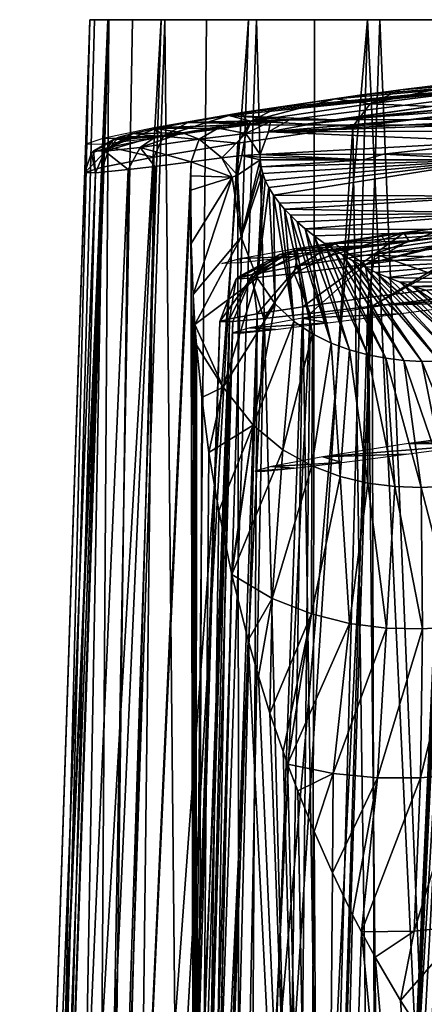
# Model space of a CAD drawing. Header units: millimetres. Extents: x -198 to 325, y 0 to 239.
# Tile 278 of 468: x 278 to 284, y 64 to 78. Entities that reach past the tile are written whole.
import ezdxf

# ---------------------------------------------------------------- set-up
doc = ezdxf.new("R2010")
doc.units = ezdxf.units.MM
doc.header["$LTSCALE"] = 65.185185
for name, color, linetype in [('1368', 7, 'CONTINUOUS'), ('1369', 7, 'CONTINUOUS'), ('1370', 7, 'CONTINUOUS'), ('1371', 7, 'CONTINUOUS'), ('1372', 7, 'CONTINUOUS'), ('851', 7, 'CONTINUOUS'), ('853', 7, 'CONTINUOUS'), ('854', 7, 'CONTINUOUS'), ('855', 7, 'CONTINUOUS'), ('859', 7, 'CONTINUOUS'), ('862', 7, 'CONTINUOUS'), ('868', 7, 'CONTINUOUS'), ('869', 7, 'CONTINUOUS'), ('870', 7, 'CONTINUOUS'), ('871', 7, 'CONTINUOUS'), ('872', 7, 'CONTINUOUS'), ('873', 7, 'CONTINUOUS'), ('881', 7, 'CONTINUOUS'), ('882', 7, 'CONTINUOUS'), ('883', 7, 'CONTINUOUS'), ('953', 7, 'CONTINUOUS'), ('954', 7, 'CONTINUOUS')]:
    doc.layers.add(name, color=color, linetype=linetype)

msp = doc.modelspace()

# ---------------------------------------------------------------- linework, layer by layer
at = {"layer": '1368', "linetype": 'CONTINUOUS'}
for points in [[(285.474, 71.771, -11.595), (283.796, 71.549, -8.972), (286.192, 71.708, 12.973), (285.474, 71.771, -11.595)], [(286.192, 71.708, 12.973), (283.796, 71.549, -8.972), (284.882, 71.544, 11.163), (286.192, 71.708, 12.973)], [(283.796, 71.549, -8.972), (282.576, 71.36, -6.111), (284.882, 71.544, 11.163), (283.796, 71.549, -8.972)], [(284.882, 71.544, 11.163), (282.576, 71.36, -6.111), (283.761, 71.398, 9.184), (284.882, 71.544, 11.163)], [(282.576, 71.36, -6.111), (281.84, 71.223, -3.092), (282.844, 71.279, 7.029), (282.576, 71.36, -6.111)], [(282.844, 71.279, 7.029), (281.84, 71.223, -3.092), (282.165, 71.196, 4.736), (282.844, 71.279, 7.029)], [(283.761, 71.398, 9.184), (282.576, 71.36, -6.111), (282.844, 71.279, 7.029), (283.761, 71.398, 9.184)], [(281.84, 71.223, -3.092), (281.603, 71.156, -0.031), (282.165, 71.196, 4.736), (281.84, 71.223, -3.092)], [(282.165, 71.196, 4.736), (281.603, 71.156, -0.031), (281.747, 71.154, 2.364), (282.165, 71.196, 4.736)]]:
    msp.add_3dface(points, dxfattribs=at)
at = {"layer": '1369', "linetype": 'CONTINUOUS'}
for points in [[(279.25, 77.6), (279.505, 77.6, -3.246), (278.25, 47.6), (279.25, 77.6)], [(278.25, 47.6), (279.505, 77.6, -3.246), (278.518, 47.6, -3.402), (278.25, 47.6)], [(279.505, 77.6, -3.246), (280.266, 77.6, -6.412), (278.518, 47.6, -3.402), (279.505, 77.6, -3.246)], [(278.518, 47.6, -3.402), (280.266, 77.6, -6.412), (279.315, 47.6, -6.721), (278.518, 47.6, -3.402)], [(280.266, 77.6, -6.412), (281.512, 77.6, -9.42), (279.315, 47.6, -6.721), (280.266, 77.6, -6.412)], [(279.315, 47.6, -6.721), (281.512, 77.6, -9.42), (280.621, 47.6, -9.874), (279.315, 47.6, -6.721)], [(281.512, 77.6, -9.42), (283.213, 77.6, -12.197), (280.621, 47.6, -9.874), (281.512, 77.6, -9.42)], [(280.621, 47.6, -9.874), (283.213, 77.6, -12.197), (282.404, 47.6, -12.784), (280.621, 47.6, -9.874)], [(282.404, 47.6, -12.784), (283.213, 77.6, -12.197), (284.62, 47.6, -15.379), (282.404, 47.6, -12.784)], [(283.213, 77.6, -12.197), (285.328, 77.6, -14.672), (284.62, 47.6, -15.379), (283.213, 77.6, -12.197)]]:
    msp.add_3dface(points, dxfattribs=at)
at = {"layer": '1370', "linetype": 'CONTINUOUS'}
for points in [[(279.25, 77.6), (278.25, 47.6), (278.518, 47.6, 3.405), (279.25, 77.6)], [(279.25, 77.6), (278.518, 47.6, 3.405), (279.318, 77.6, 1.759), (279.25, 77.6)], [(278.518, 47.6, 3.405), (279.315, 47.6, 6.722), (279.521, 77.6, 3.503), (278.518, 47.6, 3.405)], [(279.318, 77.6, 1.759), (278.518, 47.6, 3.405), (279.521, 77.6, 3.503), (279.318, 77.6, 1.759)], [(279.315, 47.6, 6.722), (280.62, 47.6, 9.873), (280.322, 77.6, 6.902), (279.315, 47.6, 6.722)], [(279.521, 77.6, 3.503), (279.315, 47.6, 6.722), (279.857, 77.6, 5.222), (279.521, 77.6, 3.503)], [(279.857, 77.6, 5.222), (279.315, 47.6, 6.722), (280.322, 77.6, 6.902), (279.857, 77.6, 5.222)], [(280.322, 77.6, 6.902), (280.62, 47.6, 9.873), (280.914, 77.6, 8.533), (280.322, 77.6, 6.902)], [(280.62, 47.6, 9.873), (282.406, 47.6, 12.786), (281.626, 77.6, 10.105), (280.62, 47.6, 9.873)], [(280.914, 77.6, 8.533), (280.62, 47.6, 9.873), (281.626, 77.6, 10.105), (280.914, 77.6, 8.533)], [(281.626, 77.6, 10.105), (282.406, 47.6, 12.786), (282.453, 77.6, 11.607), (281.626, 77.6, 10.105)], [(282.406, 47.6, 12.786), (284.623, 47.6, 15.383), (283.387, 77.6, 13.031), (282.406, 47.6, 12.786)], [(282.453, 77.6, 11.607), (282.406, 47.6, 12.786), (283.387, 77.6, 13.031), (282.453, 77.6, 11.607)], [(283.387, 77.6, 13.031), (284.623, 47.6, 15.383), (284.422, 77.6, 14.367), (283.387, 77.6, 13.031)]]:
    msp.add_3dface(points, dxfattribs=at)
at = {"layer": '1371', "linetype": 'CONTINUOUS'}
for points in [[(281.507, 76.1, 9.955), (288.147, 76.932, 21.603), (281.425, 76.274, -9.347), (281.507, 76.1, 9.955)], [(281.425, 76.274, -9.347), (288.147, 76.932, 21.603), (283.131, 76.528, -12.144), (281.425, 76.274, -9.347)], [(282.264, 76.1, 21.562), (288.147, 76.932, 21.603), (281.507, 76.1, 9.955), (282.264, 76.1, 21.562)], [(283.259, 76.1, 36.799), (289.963, 76.932, 63.439), (282.264, 76.1, 21.562), (283.259, 76.1, 36.799)], [(282.264, 76.1, 21.562), (289.963, 76.932, 63.439), (288.147, 76.932, 21.603), (282.264, 76.1, 21.562)], [(283.131, 76.528, -12.144), (288.147, 76.932, 21.603), (285.26, 76.795, -14.642), (283.131, 76.528, -12.144)], [(285.032, 76.1, 63.977), (289.963, 76.932, 63.439), (283.259, 76.1, 36.799), (285.032, 76.1, 63.977)], [(280.185, 76.06, -6.328), (281.507, 76.1, 9.955), (281.425, 76.274, -9.347), (280.185, 76.06, -6.328)], [(279.436, 75.904, -3.166), (280.23, 75.922, 6.777), (280.185, 76.06, -6.328), (279.436, 75.904, -3.166)], [(280.23, 75.922, 6.777), (281.507, 76.1, 9.955), (280.185, 76.06, -6.328), (280.23, 75.922, 6.777)], [(279.453, 75.829, 3.437), (280.23, 75.922, 6.777), (279.436, 75.904, -3.166), (279.453, 75.829, 3.437)], [(279.191, 75.825), (279.453, 75.829, 3.437), (279.436, 75.904, -3.166), (279.191, 75.825)]]:
    msp.add_3dface(points, dxfattribs=at)
at = {"layer": '1372', "linetype": 'CONTINUOUS'}
for points in [[(285.112, 74.749, -11.551), (285.206, 74.609, 12.236), (283.41, 74.524, -8.952), (285.112, 74.749, -11.551)], [(283.41, 74.524, -8.952), (283.485, 74.387, 9.529), (282.16, 74.331, -6.112), (283.41, 74.524, -8.952)], [(285.206, 74.609, 12.236), (283.485, 74.387, 9.529), (283.41, 74.524, -8.952), (285.206, 74.609, 12.236)], [(283.485, 74.387, 9.529), (282.194, 74.219, 6.513), (282.16, 74.331, -6.112), (283.485, 74.387, 9.529)], [(282.16, 74.331, -6.112), (282.194, 74.219, 6.513), (281.394, 74.19, -3.102), (282.16, 74.331, -6.112)], [(281.401, 74.127, 3.296), (281.135, 74.119), (281.394, 74.19, -3.102), (281.401, 74.127, 3.296)], [(282.194, 74.219, 6.513), (281.401, 74.127, 3.296), (281.394, 74.19, -3.102), (282.194, 74.219, 6.513)]]:
    msp.add_3dface(points, dxfattribs=at)
at = {"layer": '851', "linetype": 'CONTINUOUS'}
for points in [[(285.204, 73.753, -11.529), (283.509, 73.528, -8.903), (286.333, 73.739, 13.451), (285.204, 73.753, -11.529)], [(286.333, 73.739, 13.451), (283.509, 73.528, -8.903), (284.886, 73.561, 11.598), (286.333, 73.739, 13.451)], [(283.509, 73.528, -8.903), (282.277, 73.337, -6.049), (283.654, 73.401, 9.564), (283.509, 73.528, -8.903)], [(284.886, 73.561, 11.598), (283.509, 73.528, -8.903), (283.654, 73.401, 9.564), (284.886, 73.561, 11.598)], [(283.654, 73.401, 9.564), (282.277, 73.337, -6.049), (282.646, 73.27, 7.338), (283.654, 73.401, 9.564)], [(282.277, 73.337, -6.049), (281.534, 73.199, -3.045), (282.646, 73.27, 7.338), (282.277, 73.337, -6.049)], [(282.646, 73.27, 7.338), (281.534, 73.199, -3.045), (281.901, 73.177, 4.959), (282.646, 73.27, 7.338)], [(281.534, 73.199, -3.045), (281.291, 73.131, -0.01), (281.901, 73.177, 4.959), (281.534, 73.199, -3.045)], [(281.901, 73.177, 4.959), (281.291, 73.131, -0.01), (281.445, 73.13, 2.489), (281.901, 73.177, 4.959)]]:
    msp.add_3dface(points, dxfattribs=at)
at = {"layer": '853', "linetype": 'CONTINUOUS'}
for points in [[(283.003, 76.073, -11.99), (285.045, 76.322, -14.445), (283.338, 52.143, -13.742), (283.003, 76.073, -11.99)], [(283.338, 52.143, -13.742), (285.045, 76.322, -14.445), (285.634, 53.233, -16.079), (283.338, 52.143, -13.742)], [(281.362, 75.838, -9.253), (283.003, 76.073, -11.99), (281.387, 50.882, -11.038), (281.362, 75.838, -9.253)], [(281.387, 50.882, -11.038), (283.003, 76.073, -11.99), (283.338, 52.143, -13.742), (281.387, 50.882, -11.038)], [(280.161, 75.639, -6.301), (281.362, 75.838, -9.253), (279.849, 49.474, -8.018), (280.161, 75.639, -6.301)], [(279.849, 49.474, -8.018), (281.362, 75.838, -9.253), (281.387, 50.882, -11.038), (279.849, 49.474, -8.018)], [(279.429, 75.494, -3.213), (280.161, 75.639, -6.301), (278.947, 48.454, -5.347), (279.429, 75.494, -3.213)], [(278.947, 48.454, -5.347), (280.161, 75.639, -6.301), (279.849, 49.474, -8.018), (278.947, 48.454, -5.347)], [(278.25, 47.605), (279.177, 75.418), (279.429, 75.494, -3.213), (278.25, 47.605)], [(278.25, 47.605), (279.429, 75.494, -3.213), (278.423, 47.842, -2.669), (278.25, 47.605)], [(278.423, 47.842, -2.669), (279.429, 75.494, -3.213), (278.947, 48.454, -5.347), (278.423, 47.842, -2.669)]]:
    msp.add_3dface(points, dxfattribs=at)
at = {"layer": '854', "linetype": 'CONTINUOUS'}
for points in [[(280.179, 75.506, 6.658), (279.424, 47.6, 7.048), (280.695, 75.573, 8.14), (280.179, 75.506, 6.658)], [(280.695, 75.573, 8.14), (279.424, 47.6, 7.048), (280.693, 75.371, 8.15), (280.695, 75.573, 8.14)], [(279.799, 75.459, 5.27), (279.424, 47.6, 7.048), (280.179, 75.506, 6.658), (279.799, 75.459, 5.27)], [(278.25, 47.605), (278.251, 47.601, 0.215), (279.177, 75.418), (278.25, 47.605)], [(278.251, 47.601, 0.215), (278.254, 47.6, 0.434), (279.177, 75.418), (278.251, 47.601, 0.215)], [(279.177, 75.418), (278.254, 47.6, 0.434), (279.333, 75.413, 2.66), (279.177, 75.418)], [(278.254, 47.6, 0.434), (278.582, 47.6, 3.786), (279.333, 75.413, 2.66), (278.254, 47.6, 0.434)], [(278.582, 47.6, 3.786), (279.424, 47.6, 7.048), (279.799, 75.459, 5.27), (278.582, 47.6, 3.786)], [(279.333, 75.413, 2.66), (278.582, 47.6, 3.786), (279.799, 75.459, 5.27), (279.333, 75.413, 2.66)], [(280.691, 75.168, 8.161), (280.693, 75.371, 8.15), (279.424, 47.6, 7.048), (280.691, 75.168, 8.161)], [(279.424, 47.6, 7.048), (280.759, 47.6, 10.141), (280.691, 75.168, 8.161), (279.424, 47.6, 7.048)], [(280.691, 75.168, 8.161), (280.759, 47.6, 10.141), (280.695, 74.405, 8.233), (280.691, 75.168, 8.161)], [(280.695, 74.405, 8.233), (280.759, 47.6, 10.141), (280.722, 73.678, 8.358), (280.695, 74.405, 8.233)], [(280.722, 73.678, 8.358), (280.759, 47.6, 10.141), (280.749, 73.25, 8.456), (280.722, 73.678, 8.358)], [(280.749, 73.25, 8.456), (280.759, 47.6, 10.141), (280.772, 72.955, 8.534), (280.749, 73.25, 8.456)], [(280.772, 72.955, 8.534), (280.759, 47.6, 10.141), (280.846, 72.205, 8.768), (280.772, 72.955, 8.534)], [(280.846, 72.205, 8.768), (280.759, 47.6, 10.141), (280.95, 71.419, 9.064), (280.846, 72.205, 8.768)], [(280.95, 71.419, 9.064), (280.759, 47.6, 10.141), (281.089, 70.589, 9.426), (280.95, 71.419, 9.064)], [(281.089, 70.589, 9.426), (280.759, 47.6, 10.141), (281.272, 69.7, 9.864), (281.089, 70.589, 9.426)], [(281.272, 69.7, 9.864), (280.759, 47.6, 10.141), (281.277, 69.681, 9.874), (281.272, 69.7, 9.864)], [(281.277, 69.681, 9.874), (280.759, 47.6, 10.141), (281.511, 68.74, 10.389), (281.277, 69.681, 9.874)], [(280.759, 47.6, 10.141), (282.559, 47.6, 12.994), (281.511, 68.74, 10.389), (280.759, 47.6, 10.141)], [(281.511, 68.74, 10.389), (282.559, 47.6, 12.994), (281.656, 68.23, 10.687), (281.511, 68.74, 10.389)], [(281.656, 68.23, 10.687), (282.559, 47.6, 12.994), (281.82, 67.701, 11.009), (281.656, 68.23, 10.687)], [(281.82, 67.701, 11.009), (282.559, 47.6, 12.994), (282.006, 67.154, 11.356), (281.82, 67.701, 11.009)], [(282.006, 67.154, 11.356), (282.559, 47.6, 12.994), (282.072, 66.972, 11.473), (282.006, 67.154, 11.356)], [(282.072, 66.972, 11.473), (282.559, 47.6, 12.994), (282.215, 66.589, 11.726), (282.072, 66.972, 11.473)], [(282.215, 66.589, 11.726), (282.559, 47.6, 12.994), (282.449, 66.01, 12.119), (282.215, 66.589, 11.726)], [(282.449, 66.01, 12.119), (282.559, 47.6, 12.994), (282.71, 65.42, 12.533), (282.449, 66.01, 12.119)], [(282.71, 65.42, 12.533), (282.559, 47.6, 12.994), (282.999, 64.822, 12.966), (282.71, 65.42, 12.533)], [(282.999, 64.822, 12.966), (282.559, 47.6, 12.994), (283.125, 64.578, 13.148), (282.999, 64.822, 12.966)], [(282.559, 47.6, 12.994), (284.777, 47.6, 15.535), (283.125, 64.578, 13.148), (282.559, 47.6, 12.994)], [(283.125, 64.578, 13.148), (284.777, 47.6, 15.535), (283.321, 64.216, 13.421), (283.125, 64.578, 13.148)], [(283.321, 64.216, 13.421), (284.777, 47.6, 15.535), (283.681, 63.597, 13.899), (283.321, 64.216, 13.421)], [(283.681, 63.597, 13.899), (284.777, 47.6, 15.535), (284.096, 62.955, 14.414), (283.681, 63.597, 13.899)]]:
    msp.add_3dface(points, dxfattribs=at)
at = {"layer": '855', "linetype": 'CONTINUOUS'}
for points in [[(281.68, 75.675, 12.599), (283.159, 75.6, 35.281), (283.438, 75.682, 39.552), (281.68, 75.675, 12.599)], [(281.68, 75.638, 12.603), (283.159, 75.6, 35.281), (281.68, 75.675, 12.599), (281.68, 75.638, 12.603)], [(281.68, 75.6, 12.606), (283.159, 75.6, 35.281), (281.68, 75.638, 12.603), (281.68, 75.6, 12.606)], [(283.159, 75.6, 35.281), (285.032, 75.6, 63.977), (283.438, 75.682, 39.552), (283.159, 75.6, 35.281)], [(283.438, 75.682, 39.552), (285.032, 75.6, 63.977), (285.03, 75.69, 63.951), (283.438, 75.682, 39.552)]]:
    msp.add_3dface(points, dxfattribs=at)
at = {"layer": '859', "linetype": 'CONTINUOUS'}
for points in [[(282.739, 76.171, 22.418), (288.438, 76.964, 21.827), (281.232, 76.234, -7.934), (282.739, 76.171, 22.418)], [(281.232, 76.234, -7.934), (288.438, 76.964, 21.827), (281.933, 76.347, -9.403), (281.232, 76.234, -7.934)], [(281.933, 76.347, -9.403), (288.438, 76.964, 21.827), (282.754, 76.469, -10.816), (281.933, 76.347, -9.403)], [(288.626, 76.741, 63.563), (288.438, 76.964, 21.827), (282.739, 76.171, 22.418), (288.626, 76.741, 63.563)], [(282.754, 76.469, -10.816), (288.438, 76.964, 21.827), (283.684, 76.597, -12.156), (282.754, 76.469, -10.816)], [(283.684, 76.597, -12.156), (288.438, 76.964, 21.827), (284.721, 76.728, -13.42), (283.684, 76.597, -12.156)], [(287.024, 76.478, 63.733), (288.626, 76.741, 63.563), (282.739, 76.171, 22.418), (287.024, 76.478, 63.733)], [(282.739, 76.171, 22.418), (283.85, 76.174, 39.525), (287.024, 76.478, 63.733), (282.739, 76.171, 22.418)], [(285.433, 76.181, 63.925), (287.024, 76.478, 63.733), (283.85, 76.174, 39.525), (285.433, 76.181, 63.925)], [(280.65, 76.132, -6.413), (282.099, 76.169, 12.572), (281.232, 76.234, -7.934), (280.65, 76.132, -6.413)], [(282.099, 76.169, 12.572), (282.739, 76.171, 22.418), (281.232, 76.234, -7.934), (282.099, 76.169, 12.572)], [(280.194, 76.046, -4.859), (281.535, 76.111, 9.315), (280.65, 76.132, -6.413), (280.194, 76.046, -4.859)], [(281.08, 76.051, 7.965), (281.535, 76.111, 9.315), (280.194, 76.046, -4.859), (281.08, 76.051, 7.965)], [(280.574, 75.984, 6.516), (281.08, 76.051, 7.965), (280.194, 76.046, -4.859), (280.574, 75.984, 6.516)], [(281.829, 76.146, 10.529), (282.099, 76.169, 12.572), (280.65, 76.132, -6.413), (281.829, 76.146, 10.529)], [(281.535, 76.111, 9.315), (281.829, 76.146, 10.529), (280.65, 76.132, -6.413), (281.535, 76.111, 9.315)], [(279.746, 75.889, 2.607), (280.202, 75.936, 5.16), (279.594, 75.894, 0.006), (279.746, 75.889, 2.607)], [(279.594, 75.894, 0.006), (280.202, 75.936, 5.16), (279.666, 75.925, -1.649), (279.594, 75.894, 0.006)], [(279.666, 75.925, -1.649), (280.202, 75.936, 5.16), (279.865, 75.976, -3.27), (279.666, 75.925, -1.649)], [(279.865, 75.976, -3.27), (280.574, 75.984, 6.516), (280.194, 76.046, -4.859), (279.865, 75.976, -3.27)], [(280.202, 75.936, 5.16), (280.574, 75.984, 6.516), (279.865, 75.976, -3.27), (280.202, 75.936, 5.16)]]:
    msp.add_3dface(points, dxfattribs=at)
at = {"layer": '862', "linetype": 'CONTINUOUS'}
for points in [[(283.159, 75.6, 35.281), (281.68, 75.6, 12.606), (281.692, 75.499, 12.756), (283.159, 75.6, 35.281)], [(285.032, 75.6, 63.977), (283.159, 75.6, 35.281), (281.692, 75.499, 12.756), (285.032, 75.6, 63.977)], [(281.717, 75.403, 13.017), (285.032, 75.6, 63.977), (281.692, 75.499, 12.756), (281.717, 75.403, 13.017)], [(281.753, 75.306, 13.397), (285.032, 75.6, 63.977), (281.717, 75.403, 13.017), (281.753, 75.306, 13.397)], [(281.804, 75.204, 13.902), (285.032, 75.6, 63.977), (281.753, 75.306, 13.397), (281.804, 75.204, 13.902)], [(281.871, 75.096, 14.55), (285.032, 75.6, 63.977), (281.804, 75.204, 13.902), (281.871, 75.096, 14.55)], [(285.032, 75.6, 63.977), (281.871, 75.096, 14.55), (285.1, 75.082, 63.972), (285.032, 75.6, 63.977)], [(281.871, 75.096, 14.55), (281.958, 74.98, 15.355), (285.1, 75.082, 63.972), (281.871, 75.096, 14.55)], [(281.958, 74.98, 15.355), (282.029, 74.897, 15.994), (285.1, 75.082, 63.972), (281.958, 74.98, 15.355)], [(285.1, 75.082, 63.972), (282.029, 74.897, 15.994), (285.183, 74.836, 63.967), (285.1, 75.082, 63.972)], [(282.029, 74.897, 15.994), (282.112, 74.809, 16.723), (285.183, 74.836, 63.967), (282.029, 74.897, 15.994)], [(282.112, 74.809, 16.723), (282.21, 74.715, 17.549), (285.183, 74.836, 63.967), (282.112, 74.809, 16.723)], [(282.21, 74.715, 17.549), (282.322, 74.616, 18.473), (285.183, 74.836, 63.967), (282.21, 74.715, 17.549)], [(285.183, 74.836, 63.967), (282.322, 74.616, 18.473), (285.299, 74.6, 63.959), (285.183, 74.836, 63.967)], [(282.322, 74.616, 18.473), (282.451, 74.513, 19.491), (285.299, 74.6, 63.959), (282.322, 74.616, 18.473)], [(282.451, 74.513, 19.491), (282.597, 74.406, 20.595), (285.299, 74.6, 63.959), (282.451, 74.513, 19.491)], [(282.597, 74.406, 20.595), (282.719, 74.325, 21.479), (285.299, 74.6, 63.959), (282.597, 74.406, 20.595)], [(282.719, 74.325, 21.479), (282.853, 74.242, 22.414), (285.299, 74.6, 63.959), (282.719, 74.325, 21.479)], [(285.299, 74.6, 63.959), (282.853, 74.242, 22.414), (285.616, 74.186, 63.939), (285.299, 74.6, 63.959)], [(282.853, 74.242, 22.414), (283.004, 74.156, 23.43), (285.616, 74.186, 63.939), (282.853, 74.242, 22.414)], [(283.004, 74.156, 23.43), (283.176, 74.066, 24.533), (285.616, 74.186, 63.939), (283.004, 74.156, 23.43)], [(283.176, 74.066, 24.533), (283.331, 73.993, 25.481), (285.616, 74.186, 63.939), (283.176, 74.066, 24.533)], [(283.331, 73.993, 25.481), (283.499, 73.921, 26.458), (285.616, 74.186, 63.939), (283.331, 73.993, 25.481)], [(285.616, 74.186, 63.939), (283.499, 73.921, 26.458), (286.03, 73.868, 63.912), (285.616, 74.186, 63.939)], [(283.499, 73.921, 26.458), (283.677, 73.853, 27.448), (286.03, 73.868, 63.912), (283.499, 73.921, 26.458)], [(283.677, 73.853, 27.448), (283.859, 73.792, 28.407), (286.03, 73.868, 63.912), (283.677, 73.853, 27.448)], [(286.03, 73.868, 63.912), (283.859, 73.792, 28.407), (286.264, 73.752, 63.896), (286.03, 73.868, 63.912)], [(283.859, 73.792, 28.407), (284.044, 73.738, 29.334), (286.264, 73.752, 63.896), (283.859, 73.792, 28.407)]]:
    msp.add_3dface(points, dxfattribs=at)
at = {"layer": '868', "linetype": 'CONTINUOUS'}
for points in [[(281.68, 75.6, 12.606), (281.357, 75.381, 10.346), (281.407, 74.493, 10.534), (281.68, 75.6, 12.606)], [(281.692, 75.499, 12.756), (281.68, 75.6, 12.606), (281.407, 74.493, 10.534), (281.692, 75.499, 12.756)], [(281.717, 75.403, 13.017), (281.692, 75.499, 12.756), (281.407, 74.493, 10.534), (281.717, 75.403, 13.017)], [(280.691, 75.168, 8.161), (280.695, 74.405, 8.233), (281.282, 75.35, 10.025), (280.691, 75.168, 8.161)], [(280.695, 74.405, 8.233), (280.722, 73.678, 8.358), (281.282, 75.35, 10.025), (280.695, 74.405, 8.233)], [(281.282, 75.35, 10.025), (280.722, 73.678, 8.358), (281.407, 74.493, 10.534), (281.282, 75.35, 10.025)], [(281.357, 75.381, 10.346), (281.282, 75.35, 10.025), (281.407, 74.493, 10.534), (281.357, 75.381, 10.346)], [(281.635, 73.916, 11.399), (281.717, 75.403, 13.017), (281.407, 74.493, 10.534), (281.635, 73.916, 11.399)], [(281.753, 75.306, 13.397), (281.717, 75.403, 13.017), (281.635, 73.916, 11.399), (281.753, 75.306, 13.397)], [(281.804, 75.204, 13.902), (281.753, 75.306, 13.397), (281.635, 73.916, 11.399), (281.804, 75.204, 13.902)], [(281.895, 73.544, 12.405), (281.804, 75.204, 13.902), (281.635, 73.916, 11.399), (281.895, 73.544, 12.405)], [(281.871, 75.096, 14.55), (281.804, 75.204, 13.902), (281.895, 73.544, 12.405), (281.871, 75.096, 14.55)], [(281.958, 74.98, 15.355), (281.871, 75.096, 14.55), (282.161, 73.293, 13.47), (281.958, 74.98, 15.355)], [(282.161, 73.293, 13.47), (281.871, 75.096, 14.55), (281.895, 73.544, 12.405), (282.161, 73.293, 13.47)], [(282.029, 74.897, 15.994), (281.958, 74.98, 15.355), (282.161, 73.293, 13.47), (282.029, 74.897, 15.994)], [(282.112, 74.809, 16.723), (282.029, 74.897, 15.994), (282.427, 73.115, 14.562), (282.112, 74.809, 16.723)], [(282.427, 73.115, 14.562), (282.029, 74.897, 15.994), (282.161, 73.293, 13.47), (282.427, 73.115, 14.562)], [(282.21, 74.715, 17.549), (282.112, 74.809, 16.723), (282.691, 72.984, 15.668), (282.21, 74.715, 17.549)], [(282.691, 72.984, 15.668), (282.112, 74.809, 16.723), (282.427, 73.115, 14.562), (282.691, 72.984, 15.668)], [(282.322, 74.616, 18.473), (282.21, 74.715, 17.549), (282.691, 72.984, 15.668), (282.322, 74.616, 18.473)], [(282.451, 74.513, 19.491), (282.322, 74.616, 18.473), (282.953, 72.887, 16.781), (282.451, 74.513, 19.491)], [(282.953, 72.887, 16.781), (282.322, 74.616, 18.473), (282.691, 72.984, 15.668), (282.953, 72.887, 16.781)], [(282.597, 74.406, 20.595), (282.451, 74.513, 19.491), (283.214, 72.816, 17.896), (282.597, 74.406, 20.595)], [(283.214, 72.816, 17.896), (282.451, 74.513, 19.491), (282.953, 72.887, 16.781), (283.214, 72.816, 17.896)], [(280.722, 73.678, 8.358), (280.749, 73.25, 8.456), (281.407, 74.493, 10.534), (280.722, 73.678, 8.358)], [(280.749, 73.25, 8.456), (281.635, 73.916, 11.399), (281.407, 74.493, 10.534), (280.749, 73.25, 8.456)], [(282.719, 74.325, 21.479), (282.597, 74.406, 20.595), (283.473, 72.766, 19.01), (282.719, 74.325, 21.479)], [(283.473, 72.766, 19.01), (282.597, 74.406, 20.595), (283.214, 72.816, 17.896), (283.473, 72.766, 19.01)], [(282.853, 74.242, 22.414), (282.719, 74.325, 21.479), (283.73, 72.735, 20.121), (282.853, 74.242, 22.414)], [(283.73, 72.735, 20.121), (282.719, 74.325, 21.479), (283.473, 72.766, 19.01), (283.73, 72.735, 20.121)], [(283.004, 74.156, 23.43), (282.853, 74.242, 22.414), (283.985, 72.722, 21.225), (283.004, 74.156, 23.43)], [(283.985, 72.722, 21.225), (282.853, 74.242, 22.414), (283.73, 72.735, 20.121), (283.985, 72.722, 21.225)], [(283.176, 74.066, 24.533), (283.004, 74.156, 23.43), (284.236, 72.724, 22.32), (283.176, 74.066, 24.533)], [(284.236, 72.724, 22.32), (283.004, 74.156, 23.43), (283.985, 72.722, 21.225), (284.236, 72.724, 22.32)], [(283.331, 73.993, 25.481), (283.176, 74.066, 24.533), (284.484, 72.742, 23.403), (283.331, 73.993, 25.481)], [(284.484, 72.742, 23.403), (283.176, 74.066, 24.533), (284.236, 72.724, 22.32), (284.484, 72.742, 23.403)], [(283.499, 73.921, 26.458), (283.331, 73.993, 25.481), (284.727, 72.775, 24.47), (283.499, 73.921, 26.458)], [(284.727, 72.775, 24.47), (283.331, 73.993, 25.481), (284.484, 72.742, 23.403), (284.727, 72.775, 24.47)], [(281.635, 73.916, 11.399), (280.749, 73.25, 8.456), (281.15, 72.355, 9.523), (281.635, 73.916, 11.399)], [(281.895, 73.544, 12.405), (281.635, 73.916, 11.399), (281.15, 72.355, 9.523), (281.895, 73.544, 12.405)], [(283.677, 73.853, 27.448), (283.499, 73.921, 26.458), (284.727, 72.775, 24.47), (283.677, 73.853, 27.448)], [(283.859, 73.792, 28.407), (283.677, 73.853, 27.448), (284.963, 72.823, 25.519), (283.859, 73.792, 28.407)], [(284.963, 72.823, 25.519), (283.677, 73.853, 27.448), (284.727, 72.775, 24.47), (284.963, 72.823, 25.519)], [(284.044, 73.738, 29.334), (283.859, 73.792, 28.407), (285.191, 72.885, 26.546), (284.044, 73.738, 29.334)], [(285.191, 72.885, 26.546), (283.859, 73.792, 28.407), (284.963, 72.823, 25.519), (285.191, 72.885, 26.546)], [(281.579, 71.809, 10.659), (281.895, 73.544, 12.405), (281.15, 72.355, 9.523), (281.579, 71.809, 10.659)], [(282.161, 73.293, 13.47), (281.895, 73.544, 12.405), (281.579, 71.809, 10.659), (282.161, 73.293, 13.47)], [(280.749, 73.25, 8.456), (280.772, 72.955, 8.534), (281.15, 72.355, 9.523), (280.749, 73.25, 8.456)], [(282.004, 71.46, 11.8), (282.161, 73.293, 13.47), (281.579, 71.809, 10.659), (282.004, 71.46, 11.8)], [(282.427, 73.115, 14.562), (282.161, 73.293, 13.47), (282.004, 71.46, 11.8), (282.427, 73.115, 14.562)], [(282.419, 71.23, 12.934), (282.427, 73.115, 14.562), (282.004, 71.46, 11.8), (282.419, 71.23, 12.934)], [(282.691, 72.984, 15.668), (282.427, 73.115, 14.562), (282.419, 71.23, 12.934), (282.691, 72.984, 15.668)], [(280.772, 72.955, 8.534), (280.846, 72.205, 8.768), (281.15, 72.355, 9.523), (280.772, 72.955, 8.534)], [(282.823, 71.079, 14.058), (282.691, 72.984, 15.668), (282.419, 71.23, 12.934), (282.823, 71.079, 14.058)], [(282.953, 72.887, 16.781), (282.691, 72.984, 15.668), (282.823, 71.079, 14.058), (282.953, 72.887, 16.781)], [(283.217, 70.985, 15.172), (282.953, 72.887, 16.781), (282.823, 71.079, 14.058), (283.217, 70.985, 15.172)], [(283.214, 72.816, 17.896), (282.953, 72.887, 16.781), (283.217, 70.985, 15.172), (283.214, 72.816, 17.896)], [(283.473, 72.766, 19.01), (283.214, 72.816, 17.896), (283.602, 70.935, 16.275), (283.473, 72.766, 19.01)], [(283.602, 70.935, 16.275), (283.214, 72.816, 17.896), (283.217, 70.985, 15.172), (283.602, 70.935, 16.275)], [(283.73, 72.735, 20.121), (283.473, 72.766, 19.01), (283.978, 70.922, 17.368), (283.73, 72.735, 20.121)], [(283.978, 70.922, 17.368), (283.473, 72.766, 19.01), (283.602, 70.935, 16.275), (283.978, 70.922, 17.368)], [(283.985, 72.722, 21.225), (283.73, 72.735, 20.121), (284.344, 70.941, 18.449), (283.985, 72.722, 21.225)], [(284.344, 70.941, 18.449), (283.73, 72.735, 20.121), (283.978, 70.922, 17.368), (284.344, 70.941, 18.449)], [(284.236, 72.724, 22.32), (283.985, 72.722, 21.225), (284.701, 70.989, 19.516), (284.236, 72.724, 22.32)], [(284.701, 70.989, 19.516), (283.985, 72.722, 21.225), (284.344, 70.941, 18.449), (284.701, 70.989, 19.516)], [(280.846, 72.205, 8.768), (280.95, 71.419, 9.064), (281.15, 72.355, 9.523), (280.846, 72.205, 8.768)], [(280.95, 71.419, 9.064), (281.579, 71.809, 10.659), (281.15, 72.355, 9.523), (280.95, 71.419, 9.064)], [(280.95, 71.419, 9.064), (281.089, 70.589, 9.426), (281.579, 71.809, 10.659), (280.95, 71.419, 9.064)], [(281.089, 70.589, 9.426), (281.272, 69.7, 9.864), (281.579, 71.809, 10.659), (281.089, 70.589, 9.426)], [(281.272, 69.7, 9.864), (281.277, 69.681, 9.874), (281.579, 71.809, 10.659), (281.272, 69.7, 9.864)], [(281.277, 69.681, 9.874), (282.004, 71.46, 11.8), (281.579, 71.809, 10.659), (281.277, 69.681, 9.874)], [(282.004, 71.46, 11.8), (281.277, 69.681, 9.874), (281.853, 69.337, 11.071), (282.004, 71.46, 11.8)], [(282.419, 71.23, 12.934), (282.004, 71.46, 11.8), (281.853, 69.337, 11.071), (282.419, 71.23, 12.934)], [(282.412, 69.116, 12.235), (282.419, 71.23, 12.934), (281.853, 69.337, 11.071), (282.412, 69.116, 12.235)], [(282.823, 71.079, 14.058), (282.419, 71.23, 12.934), (282.412, 69.116, 12.235), (282.823, 71.079, 14.058)], [(282.954, 68.982, 13.373), (282.823, 71.079, 14.058), (282.412, 69.116, 12.235), (282.954, 68.982, 13.373)], [(283.217, 70.985, 15.172), (282.823, 71.079, 14.058), (282.954, 68.982, 13.373), (283.217, 70.985, 15.172)], [(283.481, 68.915, 14.489), (283.217, 70.985, 15.172), (282.954, 68.982, 13.373), (283.481, 68.915, 14.489)], [(283.602, 70.935, 16.275), (283.217, 70.985, 15.172), (283.481, 68.915, 14.489), (283.602, 70.935, 16.275)], [(283.994, 68.902, 15.585), (283.602, 70.935, 16.275), (283.481, 68.915, 14.489), (283.994, 68.902, 15.585)], [(283.978, 70.922, 17.368), (283.602, 70.935, 16.275), (283.994, 68.902, 15.585), (283.978, 70.922, 17.368)], [(284.344, 70.941, 18.449), (283.978, 70.922, 17.368), (284.492, 68.938, 16.662), (284.344, 70.941, 18.449)], [(284.492, 68.938, 16.662), (283.978, 70.922, 17.368), (283.994, 68.902, 15.585), (284.492, 68.938, 16.662)], [(281.277, 69.681, 9.874), (281.511, 68.74, 10.389), (281.853, 69.337, 11.071), (281.277, 69.681, 9.874)], [(281.511, 68.74, 10.389), (281.656, 68.23, 10.687), (281.853, 69.337, 11.071), (281.511, 68.74, 10.389)], [(281.656, 68.23, 10.687), (281.82, 67.701, 11.009), (281.853, 69.337, 11.071), (281.656, 68.23, 10.687)], [(281.82, 67.701, 11.009), (282.412, 69.116, 12.235), (281.853, 69.337, 11.071), (281.82, 67.701, 11.009)], [(281.82, 67.701, 11.009), (282.006, 67.154, 11.356), (282.412, 69.116, 12.235), (281.82, 67.701, 11.009)], [(282.006, 67.154, 11.356), (282.072, 66.972, 11.473), (282.412, 69.116, 12.235), (282.006, 67.154, 11.356)], [(282.072, 66.972, 11.473), (282.954, 68.982, 13.373), (282.412, 69.116, 12.235), (282.072, 66.972, 11.473)], [(282.954, 68.982, 13.373), (282.072, 66.972, 11.473), (282.721, 66.837, 12.557), (282.954, 68.982, 13.373)], [(283.481, 68.915, 14.489), (282.954, 68.982, 13.373), (282.721, 66.837, 12.557), (283.481, 68.915, 14.489)], [(283.352, 66.776, 13.611), (283.481, 68.915, 14.489), (282.721, 66.837, 12.557), (283.352, 66.776, 13.611)], [(283.994, 68.902, 15.585), (283.481, 68.915, 14.489), (283.352, 66.776, 13.611), (283.994, 68.902, 15.585)], [(283.968, 66.775, 14.64), (283.994, 68.902, 15.585), (283.352, 66.776, 13.611), (283.968, 66.775, 14.64)], [(284.492, 68.938, 16.662), (283.994, 68.902, 15.585), (283.968, 66.775, 14.64), (284.492, 68.938, 16.662)], [(284.566, 66.828, 15.645), (284.492, 68.938, 16.662), (283.968, 66.775, 14.64), (284.566, 66.828, 15.645)], [(282.072, 66.972, 11.473), (282.215, 66.589, 11.726), (282.721, 66.837, 12.557), (282.072, 66.972, 11.473)], [(282.215, 66.589, 11.726), (282.449, 66.01, 12.119), (282.721, 66.837, 12.557), (282.215, 66.589, 11.726)], [(282.449, 66.01, 12.119), (282.71, 65.42, 12.533), (282.721, 66.837, 12.557), (282.449, 66.01, 12.119)], [(282.71, 65.42, 12.533), (283.352, 66.776, 13.611), (282.721, 66.837, 12.557), (282.71, 65.42, 12.533)], [(282.71, 65.42, 12.533), (282.999, 64.822, 12.966), (283.352, 66.776, 13.611), (282.71, 65.42, 12.533)], [(282.999, 64.822, 12.966), (283.125, 64.578, 13.148), (283.352, 66.776, 13.611), (282.999, 64.822, 12.966)], [(283.125, 64.578, 13.148), (283.968, 66.775, 14.64), (283.352, 66.776, 13.611), (283.125, 64.578, 13.148)], [(283.968, 66.775, 14.64), (283.125, 64.578, 13.148), (283.878, 64.587, 14.164), (283.968, 66.775, 14.64)], [(284.566, 66.828, 15.645), (283.968, 66.775, 14.64), (283.878, 64.587, 14.164), (284.566, 66.828, 15.645)], [(284.61, 64.663, 15.149), (284.566, 66.828, 15.645), (283.878, 64.587, 14.164), (284.61, 64.663, 15.149)], [(283.681, 63.597, 13.899), (284.096, 62.955, 14.414), (284.61, 64.663, 15.149), (283.681, 63.597, 13.899)], [(283.681, 63.597, 13.899), (284.61, 64.663, 15.149), (283.878, 64.587, 14.164), (283.681, 63.597, 13.899)], [(283.125, 64.578, 13.148), (283.321, 64.216, 13.421), (283.878, 64.587, 14.164), (283.125, 64.578, 13.148)], [(283.321, 64.216, 13.421), (283.681, 63.597, 13.899), (283.878, 64.587, 14.164), (283.321, 64.216, 13.421)]]:
    msp.add_3dface(points, dxfattribs=at)
at = {"layer": '869', "linetype": 'CONTINUOUS'}
for points in [[(280.695, 75.573, 8.14), (281.282, 75.35, 10.025), (281.134, 75.628, 9.446), (280.695, 75.573, 8.14)], [(281.134, 75.628, 9.446), (281.357, 75.381, 10.346), (281.419, 75.659, 10.621), (281.134, 75.628, 9.446)], [(281.282, 75.35, 10.025), (281.357, 75.381, 10.346), (281.134, 75.628, 9.446), (281.282, 75.35, 10.025)], [(281.357, 75.381, 10.346), (281.68, 75.6, 12.606), (281.419, 75.659, 10.621), (281.357, 75.381, 10.346)], [(281.68, 75.638, 12.603), (281.68, 75.675, 12.599), (281.419, 75.659, 10.621), (281.68, 75.638, 12.603)], [(281.68, 75.6, 12.606), (281.68, 75.638, 12.603), (281.419, 75.659, 10.621), (281.68, 75.6, 12.606)], [(280.695, 75.573, 8.14), (280.693, 75.371, 8.15), (281.282, 75.35, 10.025), (280.695, 75.573, 8.14)], [(280.693, 75.371, 8.15), (280.691, 75.168, 8.161), (281.282, 75.35, 10.025), (280.693, 75.371, 8.15)]]:
    msp.add_3dface(points, dxfattribs=at)
at = {"layer": '870', "linetype": 'CONTINUOUS'}
for points in [[(283.684, 76.597, -12.156), (284.721, 76.728, -13.42), (283.251, 76.401, -12.132), (283.684, 76.597, -12.156)], [(284.721, 76.728, -13.42), (285.363, 76.665, -14.587), (283.251, 76.401, -12.132), (284.721, 76.728, -13.42)], [(285.363, 76.665, -14.587), (285.045, 76.322, -14.445), (283.251, 76.401, -12.132), (285.363, 76.665, -14.587)], [(281.933, 76.347, -9.403), (282.754, 76.469, -10.816), (281.549, 76.151, -9.376), (281.933, 76.347, -9.403)], [(282.754, 76.469, -10.816), (283.251, 76.401, -12.132), (281.549, 76.151, -9.376), (282.754, 76.469, -10.816)], [(282.754, 76.469, -10.816), (283.684, 76.597, -12.156), (283.251, 76.401, -12.132), (282.754, 76.469, -10.816)], [(281.232, 76.234, -7.934), (281.933, 76.347, -9.403), (281.549, 76.151, -9.376), (281.232, 76.234, -7.934)], [(283.251, 76.401, -12.132), (283.003, 76.073, -11.99), (281.549, 76.151, -9.376), (283.251, 76.401, -12.132)], [(285.045, 76.322, -14.445), (283.003, 76.073, -11.99), (283.251, 76.401, -12.132), (285.045, 76.322, -14.445)], [(280.65, 76.132, -6.413), (281.232, 76.234, -7.934), (280.299, 75.936, -6.386), (280.65, 76.132, -6.413)], [(281.232, 76.234, -7.934), (281.549, 76.151, -9.376), (280.299, 75.936, -6.386), (281.232, 76.234, -7.934)], [(280.194, 76.046, -4.859), (280.65, 76.132, -6.413), (280.299, 75.936, -6.386), (280.194, 76.046, -4.859)], [(281.549, 76.151, -9.376), (281.362, 75.838, -9.253), (280.299, 75.936, -6.386), (281.549, 76.151, -9.376)], [(283.003, 76.073, -11.99), (281.362, 75.838, -9.253), (281.549, 76.151, -9.376), (283.003, 76.073, -11.99)], [(279.666, 75.925, -1.649), (279.275, 75.698, 0.003), (279.301, 75.73, 0.004), (279.666, 75.925, -1.649)], [(279.275, 75.698, 0.003), (279.666, 75.925, -1.649), (279.534, 75.779, -3.233), (279.275, 75.698, 0.003)], [(279.594, 75.894, 0.006), (279.666, 75.925, -1.649), (279.301, 75.73, 0.004), (279.594, 75.894, 0.006)], [(279.865, 75.976, -3.27), (280.194, 76.046, -4.859), (279.534, 75.779, -3.233), (279.865, 75.976, -3.27)], [(280.194, 76.046, -4.859), (280.299, 75.936, -6.386), (279.534, 75.779, -3.233), (280.194, 76.046, -4.859)], [(279.666, 75.925, -1.649), (279.865, 75.976, -3.27), (279.534, 75.779, -3.233), (279.666, 75.925, -1.649)], [(280.299, 75.936, -6.386), (280.161, 75.639, -6.301), (279.534, 75.779, -3.233), (280.299, 75.936, -6.386)], [(281.362, 75.838, -9.253), (280.161, 75.639, -6.301), (280.299, 75.936, -6.386), (281.362, 75.838, -9.253)], [(279.429, 75.494, -3.213), (279.177, 75.418), (279.534, 75.779, -3.233), (279.429, 75.494, -3.213)], [(279.177, 75.418), (279.275, 75.698, 0.003), (279.534, 75.779, -3.233), (279.177, 75.418)], [(280.161, 75.639, -6.301), (279.429, 75.494, -3.213), (279.534, 75.779, -3.233), (280.161, 75.639, -6.301)]]:
    msp.add_3dface(points, dxfattribs=at)
at = {"layer": '871', "linetype": 'CONTINUOUS'}
for points in [[(281.08, 76.051, 7.965), (280.574, 75.984, 6.516), (280.809, 75.893, 8.078), (281.08, 76.051, 7.965)], [(280.202, 75.936, 5.16), (279.746, 75.889, 2.607), (279.466, 75.723, 2.752), (280.202, 75.936, 5.16)], [(280.202, 75.936, 5.16), (279.466, 75.723, 2.752), (279.97, 75.777, 5.458), (280.202, 75.936, 5.16)], [(280.574, 75.984, 6.516), (280.202, 75.936, 5.16), (279.97, 75.777, 5.458), (280.574, 75.984, 6.516)], [(280.809, 75.893, 8.078), (280.574, 75.984, 6.516), (279.97, 75.777, 5.458), (280.809, 75.893, 8.078)], [(279.466, 75.723, 2.752), (279.594, 75.894, 0.006), (279.301, 75.73, 0.004), (279.466, 75.723, 2.752)], [(279.746, 75.889, 2.607), (279.594, 75.894, 0.006), (279.466, 75.723, 2.752), (279.746, 75.889, 2.607)], [(279.466, 75.723, 2.752), (279.799, 75.459, 5.27), (279.97, 75.777, 5.458), (279.466, 75.723, 2.752)], [(279.799, 75.459, 5.27), (280.179, 75.506, 6.658), (279.97, 75.777, 5.458), (279.799, 75.459, 5.27)], [(280.695, 75.573, 8.14), (280.809, 75.893, 8.078), (279.97, 75.777, 5.458), (280.695, 75.573, 8.14)], [(280.179, 75.506, 6.658), (280.695, 75.573, 8.14), (279.97, 75.777, 5.458), (280.179, 75.506, 6.658)], [(279.177, 75.418), (279.333, 75.413, 2.66), (279.275, 75.698, 0.003), (279.177, 75.418)], [(279.275, 75.698, 0.003), (279.333, 75.413, 2.66), (279.301, 75.73, 0.004), (279.275, 75.698, 0.003)], [(279.301, 75.73, 0.004), (279.333, 75.413, 2.66), (279.466, 75.723, 2.752), (279.301, 75.73, 0.004)], [(279.333, 75.413, 2.66), (279.799, 75.459, 5.27), (279.466, 75.723, 2.752), (279.333, 75.413, 2.66)]]:
    msp.add_3dface(points, dxfattribs=at)
at = {"layer": '872', "linetype": 'CONTINUOUS'}
for points in [[(281.08, 76.051, 7.965), (280.809, 75.893, 8.078), (281.477, 75.975, 10.297), (281.08, 76.051, 7.965)], [(281.535, 76.111, 9.315), (281.08, 76.051, 7.965), (281.477, 75.975, 10.297), (281.535, 76.111, 9.315)], [(281.829, 76.146, 10.529), (281.535, 76.111, 9.315), (281.477, 75.975, 10.297), (281.829, 76.146, 10.529)], [(281.799, 75.999, 12.591), (281.829, 76.146, 10.529), (281.477, 75.975, 10.297), (281.799, 75.999, 12.591)], [(282.099, 76.169, 12.572), (281.829, 76.146, 10.529), (281.799, 75.999, 12.591), (282.099, 76.169, 12.572)], [(280.809, 75.893, 8.078), (281.134, 75.628, 9.446), (281.477, 75.975, 10.297), (280.809, 75.893, 8.078)], [(281.134, 75.628, 9.446), (281.419, 75.659, 10.621), (281.477, 75.975, 10.297), (281.134, 75.628, 9.446)], [(281.419, 75.659, 10.621), (281.68, 75.675, 12.599), (281.477, 75.975, 10.297), (281.419, 75.659, 10.621)], [(281.68, 75.675, 12.599), (281.799, 75.999, 12.591), (281.477, 75.975, 10.297), (281.68, 75.675, 12.599)], [(280.695, 75.573, 8.14), (281.134, 75.628, 9.446), (280.809, 75.893, 8.078), (280.695, 75.573, 8.14)]]:
    msp.add_3dface(points, dxfattribs=at)
at = {"layer": '873', "linetype": 'CONTINUOUS'}
for points in [[(285.433, 76.181, 63.925), (283.85, 76.174, 39.525), (281.799, 75.999, 12.591), (285.433, 76.181, 63.925)], [(285.273, 76.119, 63.935), (285.433, 76.181, 63.925), (281.799, 75.999, 12.591), (285.273, 76.119, 63.935)], [(283.85, 76.174, 39.525), (282.739, 76.171, 22.418), (281.799, 75.999, 12.591), (283.85, 76.174, 39.525)], [(282.739, 76.171, 22.418), (282.099, 76.169, 12.572), (281.799, 75.999, 12.591), (282.739, 76.171, 22.418)], [(285.144, 76.008, 63.944), (285.273, 76.119, 63.935), (281.799, 75.999, 12.591), (285.144, 76.008, 63.944)], [(281.68, 75.675, 12.599), (285.059, 75.859, 63.949), (281.799, 75.999, 12.591), (281.68, 75.675, 12.599)], [(285.059, 75.859, 63.949), (285.144, 76.008, 63.944), (281.799, 75.999, 12.591), (285.059, 75.859, 63.949)], [(281.68, 75.675, 12.599), (283.438, 75.682, 39.552), (285.059, 75.859, 63.949), (281.68, 75.675, 12.599)], [(285.03, 75.69, 63.951), (285.059, 75.859, 63.949), (283.438, 75.682, 39.552), (285.03, 75.69, 63.951)]]:
    msp.add_3dface(points, dxfattribs=at)
at = {"layer": '881', "linetype": 'CONTINUOUS'}
for points in [[(284.596, 73.803, -10.909), (283.219, 73.633, -8.655), (283.422, 54.238, -10.32), (284.596, 73.803, -10.909)], [(284.498, 55.028, -11.832), (284.596, 73.803, -10.909), (283.422, 54.238, -10.32), (284.498, 55.028, -11.832)], [(283.219, 73.633, -8.655), (282.287, 73.503, -6.551), (282.597, 53.499, -8.912), (283.219, 73.633, -8.655)], [(283.422, 54.238, -10.32), (283.219, 73.633, -8.655), (282.597, 53.499, -8.912), (283.422, 54.238, -10.32)], [(281.637, 73.401, -4.425), (281.244, 73.329, -2.253), (280.886, 51.269, -4.457), (281.637, 73.401, -4.425)], [(281.096, 51.592, -5.237), (281.637, 73.401, -4.425), (280.886, 51.269, -4.457), (281.096, 51.592, -5.237)], [(281.514, 52.229, -6.496), (281.637, 73.401, -4.425), (281.096, 51.592, -5.237), (281.514, 52.229, -6.496)], [(282.287, 73.503, -6.551), (281.637, 73.401, -4.425), (281.514, 52.229, -6.496), (282.287, 73.503, -6.551)], [(281.976, 52.828, -7.636), (282.287, 73.503, -6.551), (281.514, 52.229, -6.496), (281.976, 52.828, -7.636)], [(282.597, 53.499, -8.912), (282.287, 73.503, -6.551), (281.976, 52.828, -7.636), (282.597, 53.499, -8.912)], [(281.107, 73.29), (280.344, 50.377), (280.372, 50.445, -1.021), (281.107, 73.29)], [(280.445, 50.573, -1.929), (281.107, 73.29), (280.372, 50.445, -1.021), (280.445, 50.573, -1.929)], [(281.244, 73.329, -2.253), (281.107, 73.29), (280.445, 50.573, -1.929), (281.244, 73.329, -2.253)], [(280.554, 50.75, -2.781), (281.244, 73.329, -2.253), (280.445, 50.573, -1.929), (280.554, 50.75, -2.781)], [(280.701, 50.983, -3.625), (281.244, 73.329, -2.253), (280.554, 50.75, -2.781), (280.701, 50.983, -3.625)], [(280.886, 51.269, -4.457), (281.244, 73.329, -2.253), (280.701, 50.983, -3.625), (280.886, 51.269, -4.457)]]:
    msp.add_3dface(points, dxfattribs=at)
at = {"layer": '882', "linetype": 'CONTINUOUS'}
for points in [[(284.375, 73.636, 11.084), (283.341, 50.397, 10.48), (283.278, 73.509, 9.177), (284.375, 73.636, 11.084)], [(284.382, 73.167, 11.115), (283.341, 50.397, 10.48), (284.375, 73.636, 11.084), (284.382, 73.167, 11.115)], [(282.146, 50.387, 8.261), (281.284, 50.38, 6.033), (282.393, 73.407, 7.151), (282.146, 50.387, 8.261)], [(282.393, 73.407, 7.151), (281.284, 50.38, 6.033), (281.734, 73.334, 5.035), (282.393, 73.407, 7.151)], [(283.341, 50.397, 10.48), (282.146, 50.387, 8.261), (283.278, 73.509, 9.177), (283.341, 50.397, 10.48)], [(283.278, 73.509, 9.177), (282.146, 50.387, 8.261), (282.393, 73.407, 7.151), (283.278, 73.509, 9.177)], [(280.344, 50.377), (281.107, 73.29), (281.29, 73.291, 2.728), (280.344, 50.377)], [(280.345, 50.373, 0.221), (280.344, 50.376, 0.026), (281.29, 73.291, 2.728), (280.345, 50.373, 0.221)], [(281.29, 73.291, 2.728), (280.344, 50.376, 0.026), (280.344, 50.377), (281.29, 73.291, 2.728)], [(280.348, 50.372, 0.41), (280.345, 50.373, 0.221), (281.29, 73.291, 2.728), (280.348, 50.372, 0.41)], [(280.655, 50.375, 3.493), (280.348, 50.372, 0.41), (281.29, 73.291, 2.728), (280.655, 50.375, 3.493)], [(281.284, 50.38, 6.033), (280.655, 50.375, 3.493), (281.734, 73.334, 5.035), (281.284, 50.38, 6.033)], [(281.734, 73.334, 5.035), (280.655, 50.375, 3.493), (281.29, 73.291, 2.728), (281.734, 73.334, 5.035)], [(284.389, 72.697, 11.146), (283.341, 50.397, 10.48), (284.382, 73.167, 11.115), (284.389, 72.697, 11.146)], [(284.497, 71.91, 11.341), (283.341, 50.397, 10.48), (284.389, 72.697, 11.146), (284.497, 71.91, 11.341)], [(284.766, 71.295, 11.754), (283.341, 50.397, 10.48), (284.497, 71.91, 11.341), (284.766, 71.295, 11.754)], [(284.966, 71.05, 12.039), (283.341, 50.397, 10.48), (284.766, 71.295, 11.754), (284.966, 71.05, 12.039)], [(285.202, 70.872, 12.359), (283.341, 50.397, 10.48), (284.966, 71.05, 12.039), (285.202, 70.872, 12.359)], [(284.753, 50.408, 12.463), (283.341, 50.397, 10.48), (285.202, 70.872, 12.359), (284.753, 50.408, 12.463)]]:
    msp.add_3dface(points, dxfattribs=at)
at = {"layer": '883', "linetype": 'CONTINUOUS'}
for points in [[(283.728, 74.556, -7.684), (284.413, 74.651, -8.966), (285.081, 74.604, 10.548), (283.728, 74.556, -7.684)], [(282.75, 74.406, -5.201), (283.728, 74.556, -7.684), (283.8, 74.444, 8.265), (282.75, 74.406, -5.201)], [(283.8, 74.444, 8.265), (283.728, 74.556, -7.684), (285.081, 74.604, 10.548), (283.8, 74.444, 8.265)], [(282.161, 74.3, -2.639), (282.75, 74.406, -5.201), (282.843, 74.325, 5.819), (282.161, 74.3, -2.639)], [(282.843, 74.325, 5.819), (282.75, 74.406, -5.201), (283.8, 74.444, 8.265), (282.843, 74.325, 5.819)], [(281.958, 74.246, 0.009), (282.161, 74.3, -2.639), (282.216, 74.255, 3.181), (281.958, 74.246, 0.009)], [(282.03, 74.241, 1.688), (281.958, 74.246, 0.009), (282.216, 74.255, 3.181), (282.03, 74.241, 1.688)], [(282.216, 74.255, 3.181), (282.161, 74.3, -2.639), (282.843, 74.325, 5.819), (282.216, 74.255, 3.181)]]:
    msp.add_3dface(points, dxfattribs=at)
at = {"layer": '953', "linetype": 'CONTINUOUS'}
for points in [[(284.413, 74.651, -8.966), (283.728, 74.556, -7.684), (283.314, 74.255, -8.269), (284.413, 74.651, -8.966)], [(284.413, 74.651, -8.966), (283.314, 74.255, -8.269), (284.792, 74.456, -10.713), (284.413, 74.651, -8.966)], [(283.728, 74.556, -7.684), (282.75, 74.406, -5.201), (282.229, 74.085, -5.626), (283.728, 74.556, -7.684)], [(283.728, 74.556, -7.684), (282.229, 74.085, -5.626), (283.314, 74.255, -8.269), (283.728, 74.556, -7.684)], [(282.75, 74.406, -5.201), (282.161, 74.3, -2.639), (281.565, 73.962, -2.846), (282.75, 74.406, -5.201)], [(282.75, 74.406, -5.201), (281.565, 73.962, -2.846), (282.229, 74.085, -5.626), (282.75, 74.406, -5.201)], [(284.792, 74.456, -10.713), (283.314, 74.255, -8.269), (284.736, 74.37, -10.76), (284.792, 74.456, -10.713)], [(283.314, 74.255, -8.269), (284.596, 73.803, -10.909), (284.736, 74.37, -10.76), (283.314, 74.255, -8.269)], [(281.958, 74.246, 0.009), (281.36, 73.922, 0.006), (281.565, 73.962, -2.846), (281.958, 74.246, 0.009)], [(282.161, 74.3, -2.639), (281.958, 74.246, 0.009), (281.565, 73.962, -2.846), (282.161, 74.3, -2.639)], [(282.229, 74.085, -5.626), (282.287, 73.503, -6.551), (283.314, 74.255, -8.269), (282.229, 74.085, -5.626)], [(282.287, 73.503, -6.551), (283.219, 73.633, -8.655), (283.314, 74.255, -8.269), (282.287, 73.503, -6.551)], [(283.219, 73.633, -8.655), (284.596, 73.803, -10.909), (283.314, 74.255, -8.269), (283.219, 73.633, -8.655)], [(281.565, 73.962, -2.846), (281.637, 73.401, -4.425), (282.229, 74.085, -5.626), (281.565, 73.962, -2.846)], [(281.637, 73.401, -4.425), (282.287, 73.503, -6.551), (282.229, 74.085, -5.626), (281.637, 73.401, -4.425)], [(281.244, 73.329, -2.253), (281.637, 73.401, -4.425), (281.565, 73.962, -2.846), (281.244, 73.329, -2.253)], [(281.34, 73.899, 0.006), (281.244, 73.329, -2.253), (281.565, 73.962, -2.846), (281.34, 73.899, 0.006)], [(281.36, 73.922, 0.006), (281.34, 73.899, 0.006), (281.565, 73.962, -2.846), (281.36, 73.922, 0.006)], [(281.107, 73.29), (281.244, 73.329, -2.253), (281.34, 73.899, 0.006), (281.107, 73.29)]]:
    msp.add_3dface(points, dxfattribs=at)
at = {"layer": '954', "linetype": 'CONTINUOUS'}
for points in [[(283.8, 74.444, 8.265), (285.081, 74.604, 10.548), (283.176, 74.105, 8.389), (283.8, 74.444, 8.265)], [(285.081, 74.604, 10.548), (284.783, 74.49, 10.752), (283.176, 74.105, 8.389), (285.081, 74.604, 10.548)], [(282.843, 74.325, 5.819), (283.8, 74.444, 8.265), (283.176, 74.105, 8.389), (282.843, 74.325, 5.819)], [(284.783, 74.49, 10.752), (284.57, 74.286, 10.906), (283.176, 74.105, 8.389), (284.783, 74.49, 10.752)], [(282.03, 74.241, 1.688), (281.55, 73.908, 2.88), (281.34, 73.899, 0.006), (282.03, 74.241, 1.688)], [(282.03, 74.241, 1.688), (281.34, 73.899, 0.006), (281.36, 73.922, 0.006), (282.03, 74.241, 1.688)], [(281.958, 74.246, 0.009), (282.03, 74.241, 1.688), (281.36, 73.922, 0.006), (281.958, 74.246, 0.009)], [(282.03, 74.241, 1.688), (282.216, 74.255, 3.181), (281.55, 73.908, 2.88), (282.03, 74.241, 1.688)], [(282.216, 74.255, 3.181), (282.163, 73.976, 5.694), (281.55, 73.908, 2.88), (282.216, 74.255, 3.181)], [(282.216, 74.255, 3.181), (282.843, 74.325, 5.819), (282.163, 73.976, 5.694), (282.216, 74.255, 3.181)], [(282.843, 74.325, 5.819), (283.176, 74.105, 8.389), (282.163, 73.976, 5.694), (282.843, 74.325, 5.819)], [(284.57, 74.286, 10.906), (283.278, 73.509, 9.177), (283.176, 74.105, 8.389), (284.57, 74.286, 10.906)], [(284.513, 74.197, 10.95), (283.278, 73.509, 9.177), (284.57, 74.286, 10.906), (284.513, 74.197, 10.95)], [(283.176, 74.105, 8.389), (282.393, 73.407, 7.151), (282.163, 73.976, 5.694), (283.176, 74.105, 8.389)], [(283.278, 73.509, 9.177), (282.393, 73.407, 7.151), (283.176, 74.105, 8.389), (283.278, 73.509, 9.177)], [(284.375, 73.636, 11.084), (283.278, 73.509, 9.177), (284.513, 74.197, 10.95), (284.375, 73.636, 11.084)], [(282.163, 73.976, 5.694), (281.734, 73.334, 5.035), (281.55, 73.908, 2.88), (282.163, 73.976, 5.694)], [(282.393, 73.407, 7.151), (281.734, 73.334, 5.035), (282.163, 73.976, 5.694), (282.393, 73.407, 7.151)], [(281.29, 73.291, 2.728), (281.107, 73.29), (281.55, 73.908, 2.88), (281.29, 73.291, 2.728)], [(281.55, 73.908, 2.88), (281.107, 73.29), (281.34, 73.899, 0.006), (281.55, 73.908, 2.88)], [(281.734, 73.334, 5.035), (281.29, 73.291, 2.728), (281.55, 73.908, 2.88), (281.734, 73.334, 5.035)]]:
    msp.add_3dface(points, dxfattribs=at)

doc.saveas('drawing.dxf')
